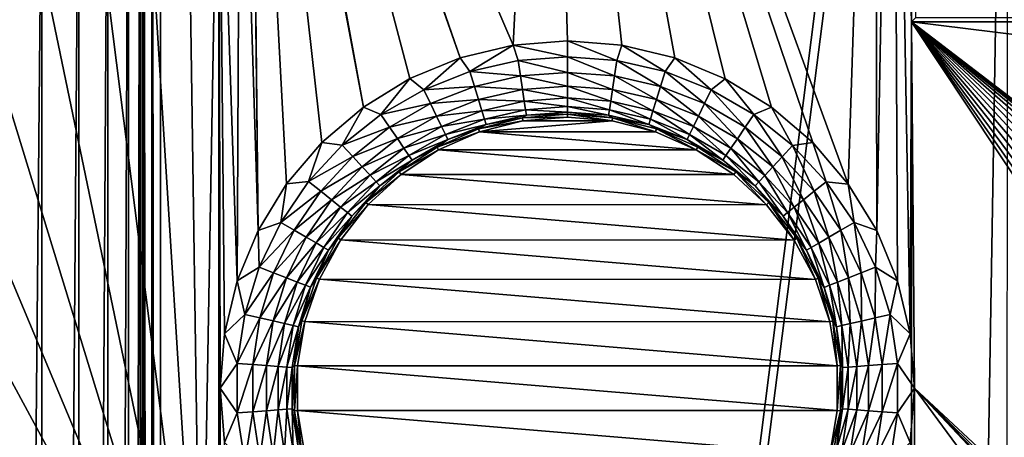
# Model space of a CAD drawing. Header units: metres. Extents: x -205 to 205, y -104 to 104.
# Tile 392 of 656: x -163.48 to -150.04, y 24.38 to 30.08. Entities that reach past the tile are written whole.
import ezdxf

# ---------------------------------------------------------------- set-up
doc = ezdxf.new("R2010")
doc.units = ezdxf.units.M
doc.layers.add('solid_01_2-CONSUMER_EHM_BOX_SW0001', color=7, linetype='CONTINUOUS')

msp = doc.modelspace()

# ---------------------------------------------------------------- linework, layer by layer
at = {"layer": 'solid_01_2-CONSUMER_EHM_BOX_SW0001'}
for points in [[(-200.010849, -74.958488), (-200.010773, 75.041512), (-0.010778, 75.04142)], [(-0.010849, -74.95858), (-200.010849, -74.958488), (-0.010778, 75.04142)], [(-161.791092, 40.620502, 63.099998), (-161.802826, -40.518425, 63.099998), (-161.814896, -36.645847, 63.099998)], [(-161.791092, 40.620502, 63.099998), (-161.814896, -36.645847, 63.099998), (-161.804382, 36.747906, 63.099998)], [(-161.791092, 40.620502, 63.099998), (-161.689453, -40.538452, 63.099998), (-161.802826, -40.518425, 63.099998)], [(-161.677689, 40.640488, 63.099998), (-161.689453, -40.538452, 63.099998), (-161.791092, 40.620502, 63.099998)], [(-161.677689, 40.640488, 63.099998), (-161.570435, -40.546978, 63.099998), (-161.689453, -40.538452, 63.099998)], [(-161.558655, 40.648964, 63.099998), (-161.570435, -40.546978, 63.099998), (-161.677689, 40.640488, 63.099998)], [(-161.558655, 40.648964, 63.099998), (-151.302917, 40.647495, 63.099998), (-161.570435, -40.546978, 63.099998)], [(-151.302917, 40.647495, 63.099998), (-151.303085, 39.547829, 63.099998), (-161.570435, -40.546978, 63.099998)], [(-161.570435, -40.546978, 63.099998), (-151.303085, 39.547829, 63.099998), (-151.314392, -39.44878, 63.099998)], [(-151.303085, 39.547829, 63.099998), (-149.999695, 39.547642, 63.099998), (-151.314392, -39.44878, 63.099998)], [(-149.999695, 39.547642, 63.099998), (-150.011002, -39.448967, 63.099998), (-151.314392, -39.44878, 63.099998)], [(-157.467621, 29.559772, 6), (-160.762558, 39.061295, 6), (-160.476563, 38.088295, 6)], [(-156.744141, 29.733295, 6), (-156.281998, 39.060978, 6), (-160.762558, 39.061295, 6)], [(-157.467621, 29.559772, 6), (-156.744141, 29.733295, 6), (-160.762558, 39.061295, 6)], [(-156.744141, 29.733295, 6), (-156.002777, 29.791508, 6), (-156.281998, 39.060978, 6)], [(-152.167221, 27.836452, 6), (-151.801453, 39.054802, 6), (-156.281998, 39.060978, 6)], [(-152.65033, 28.402287, 6), (-152.167221, 27.836452, 6), (-156.281998, 39.060978, 6)], [(-153.216003, 28.885574, 6), (-152.65033, 28.402287, 6), (-156.281998, 39.060978, 6)], [(-153.850327, 29.274416, 6), (-153.216003, 28.885574, 6), (-156.281998, 39.060978, 6)], [(-154.537659, 29.559238, 6), (-153.850327, 29.274416, 6), (-156.281998, 39.060978, 6)], [(-155.261093, 29.733028, 6), (-154.537659, 29.559238, 6), (-156.281998, 39.060978, 6)], [(-156.002777, 29.791508, 6), (-155.261093, 29.733028, 6), (-156.281998, 39.060978, 6)], [(-152.167221, 27.836452, 6), (-151.778564, 27.202005, 6), (-151.801453, 39.054802, 6)], [(-151.778564, 27.202005, 6), (-151.55455, 39.049561, 6), (-151.801453, 39.054802, 6)], [(-151.778564, 27.202005, 6), (-151.493958, 26.51457, 6), (-151.55455, 39.049561, 6)], [(-151.30275, 30.049522, 6), (-151.301453, 39.049522, 6), (-151.55455, 39.049561, 6)], [(-151.320389, 25.791073, 6), (-151.30275, 30.049522, 6), (-151.55455, 39.049561, 6)], [(-151.493958, 26.51457, 6), (-151.320389, 25.791073, 6), (-151.55455, 39.049561, 6)], [(-151.245132, 30.107111, 12.6), (-151.301453, 39.049522, 6), (-151.30275, 30.049522, 6)], [(-158.789505, 28.886593, 6), (-160.476563, 38.088295, 6), (-160.329422, 37.07304, 6)], [(-158.155045, 29.275202, 6), (-157.467621, 29.559772, 6), (-160.476563, 38.088295, 6)], [(-158.789505, 28.886593, 6), (-158.155045, 29.275202, 6), (-160.476563, 38.088295, 6)], [(-173.512405, -37.4473, 108.5), (-88.501671, 37.540531, 108.5), (-173.501678, 37.5527, 108.5)], [(-173.512405, -37.4473, 108.5), (-88.512413, -37.459469, 108.5), (-88.501671, 37.540531, 108.5)], [(-160.22757, 27.203548, 6), (-160.329422, 37.07304, 6), (-160.328522, 36.043125, 6)], [(-159.355362, 28.403511, 6), (-158.789505, 28.886593, 6), (-160.329422, 37.07304, 6)], [(-159.838684, 27.837852, 6), (-159.355362, 28.403511, 6), (-160.329422, 37.07304, 6)], [(-160.22757, 27.203548, 6), (-159.838684, 27.837852, 6), (-160.329422, 37.07304, 6)], [(-161.804382, 36.747906, 63.099998), (-161.847717, -35.799599, 63.099998), (-161.837448, 35.901665, 63.099998)], [(-161.804382, 36.747906, 63.099998), (-161.814896, -36.645847, 63.099998), (-161.847717, -35.799599, 63.099998)], [(-160.22757, 27.203548, 6), (-160.328522, 36.043125, 6), (-160.474228, 35.026031, 6)], [(-161.837448, 35.901665, 63.099998), (-161.847717, -35.799599, 63.099998), (-162.008255, -34.962471, 63.099998)], [(-161.837448, 35.901665, 63.099998), (-162.008255, -34.962471, 63.099998), (-161.99823, 35.064583, 63.099998)], [(-161.99823, 35.064583, 63.099998), (-162.288254, -34.164326, 63.099998), (-162.278458, 34.266518, 63.099998)], [(-161.99823, 35.064583, 63.099998), (-162.008255, -34.962471, 63.099998), (-162.288254, -34.164326, 63.099998)], [(-160.512421, 26.516216, 6), (-160.474228, 35.026031, 6), (-160.763412, 34.040085, 6)], [(-160.512421, 26.516216, 6), (-160.22757, 27.203548, 6), (-160.474228, 35.026031, 6)], [(-162.278458, 34.266518, 63.099998), (-162.687775, -33.410549, 63.099998), (-162.678192, 33.512852, 63.099998)], [(-162.278458, 34.266518, 63.099998), (-162.288254, -34.164326, 63.099998), (-162.687775, -33.410549, 63.099998)], [(-160.763412, 34.040085, 6), (-161.19133, 33.103275, 6), (-161.004135, 20.350912, 6)], [(-160.763412, 34.040085, 6), (-161.004135, 20.350912, 6), (-160.777832, -33.9258, 6)], [(-160.751923, -24.948938, 6), (-160.763412, 34.040085, 6), (-160.777832, -33.9258, 6)], [(-160.744766, 25.051062, 6), (-160.763412, 34.040085, 6), (-160.751923, -24.948938, 6)], [(-160.686249, 25.792782, 6), (-160.512421, 26.516216, 6), (-160.763412, 34.040085, 6)], [(-160.744766, 25.051062, 6), (-160.686249, 25.792782, 6), (-160.763412, 34.040085, 6)], [(-162.678192, 33.512852, 63.099998), (-163.189926, -32.730389, 63.099998), (-163.180542, 32.832836, 63.099998)], [(-162.678192, 33.512852, 63.099998), (-162.687775, -33.410549, 63.099998), (-163.189926, -32.730389, 63.099998)], [(-161.19133, 33.103275, 6), (-161.746231, 32.240448, 6), (-161.004135, 20.350912, 6)], [(-163.180542, 32.832836, 63.099998), (-163.189926, -32.730389, 63.099998), (-163.793259, -32.126884, 63.099998)], [(-163.180542, 32.832836, 63.099998), (-163.793259, -32.126884, 63.099998), (-163.784042, 32.229504, 63.099998)], [(-161.746231, 32.240448, 6), (-162.409973, 31.47365, 6), (-161.004135, 20.350912, 6)], [(-162.409973, 31.47365, 6), (-163.177048, 30.806297, 6), (-161.004135, 20.350912, 6)], [(-163.177048, 30.806297, 6), (-164.040939, 30.248096, 6), (-161.004135, 20.350912, 6)], [(-164.040939, 30.248096, 6), (-164.979462, 29.817406, 6), (-161.004135, 20.350912, 6)], [(-151.320389, 25.791073, 6), (-151.262161, 25.04933, 6), (-151.30275, 30.049522, 6)], [(-134.563721, 30.076925, 9.414596), (-151.245132, 30.107111, 12.6), (-151.30275, 30.049522, 6)], [(-132.795639, 30.073961, 9.104041), (-134.563721, 30.076925, 9.414596), (-151.30275, 30.049522, 6)], [(-132.795639, 30.073961, 9.104041), (-151.30275, 30.049522, 6), (-110.702744, 30.043711, 6)], [(-110.744766, 25.043903, 6), (-110.702744, 30.043711, 6), (-151.30275, 30.049522, 6)], [(-142.661835, 17.048286, 6), (-151.30275, 30.049522, 6), (-151.262161, 25.04933, 6)], [(-137.474747, 19.466049, 6), (-110.744766, 25.043903, 6), (-151.30275, 30.049522, 6)], [(-137.925705, 19.781895, 6), (-137.474747, 19.466049, 6), (-151.30275, 30.049522, 6)], [(-138.424026, 20.01437, 6), (-137.925705, 19.781895, 6), (-151.30275, 30.049522, 6)], [(-138.955948, 20.157024, 6), (-138.424026, 20.01437, 6), (-151.30275, 30.049522, 6)], [(-139.504089, 20.205046, 6), (-138.955948, 20.157024, 6), (-151.30275, 30.049522, 6)], [(-140.05217, 20.157215, 6), (-139.504089, 20.205046, 6), (-151.30275, 30.049522, 6)], [(-140.584183, 20.01474, 6), (-140.05217, 20.157215, 6), (-151.30275, 30.049522, 6)], [(-141.082596, 19.782421, 6), (-140.584183, 20.01474, 6), (-151.30275, 30.049522, 6)], [(-141.533615, 19.466761, 6), (-141.082596, 19.782421, 6), (-151.30275, 30.049522, 6)], [(-141.922913, 19.07756, 6), (-141.533615, 19.466761, 6), (-151.30275, 30.049522, 6)], [(-142.238449, 18.627123, 6), (-141.922913, 19.07756, 6), (-151.30275, 30.049522, 6)], [(-142.471359, 18.127834, 6), (-142.238449, 18.627123, 6), (-151.30275, 30.049522, 6)], [(-142.613754, 17.596687, 6), (-142.471359, 18.127834, 6), (-151.30275, 30.049522, 6)], [(-142.661835, 17.048286, 6), (-142.613754, 17.596687, 6), (-151.30275, 30.049522, 6)], [(-134.563721, 30.076925, 9.414596), (-136.28476, 30.08165, 9.927757), (-151.245132, 30.107111, 12.6)], [(-164.979462, 29.817406, 6), (-165.967575, 29.526096, 6), (-161.004135, 20.350912, 6)], [(-157.335464, 29.370621, 6.024549), (-156.744141, 29.733295, 6), (-157.467621, 29.559772, 6)], [(-157.335464, 29.370621, 6.024549), (-156.676651, 29.520889, 6.024549), (-156.744141, 29.733295, 6)], [(-156.002808, 29.571289, 6.024549), (-156.002777, 29.791508, 6), (-156.744141, 29.733295, 6)], [(-156.676651, 29.520889, 6.024549), (-156.002808, 29.571289, 6.024549), (-156.744141, 29.733295, 6)], [(-155.328979, 29.520697, 6.024549), (-156.002777, 29.791508, 6), (-156.002808, 29.571289, 6.024549)], [(-155.328979, 29.520697, 6.024549), (-155.261093, 29.733028, 6), (-156.002777, 29.791508, 6)], [(-155.328979, 29.520697, 6.024549), (-154.670227, 29.370239, 6.024549), (-155.261093, 29.733028, 6)], [(-154.670227, 29.370239, 6.024549), (-154.537659, 29.559238, 6), (-155.261093, 29.733028, 6)], [(-169.03775, 29.52648, 6), (-170.004105, 20.605288, 6), (-161.004135, 20.350912, 6)], [(-168.019821, 29.379219, 6), (-169.03775, 29.52648, 6), (-161.004135, 20.350912, 6)], [(-165.967575, 29.526096, 6), (-166.987183, 29.378973, 6), (-161.004135, 20.350912, 6)], [(-157.964508, 29.123842, 6.024549), (-157.467621, 29.559772, 6), (-158.155045, 29.275202, 6)], [(-157.964508, 29.123842, 6.024549), (-157.335464, 29.370621, 6.024549), (-157.467621, 29.559772, 6)], [(-156.645294, 29.312624, 6.097567), (-156.676651, 29.520889, 6.024549), (-157.335464, 29.370621, 6.024549)], [(-156.002838, 29.360676, 6.097567), (-156.002808, 29.571289, 6.024549), (-156.676651, 29.520889, 6.024549)], [(-156.645294, 29.312624, 6.097567), (-156.002838, 29.360676, 6.097567), (-156.676651, 29.520889, 6.024549)], [(-155.360413, 29.312439, 6.097567), (-156.002808, 29.571289, 6.024549), (-156.002838, 29.360676, 6.097567)], [(-155.360413, 29.312439, 6.097567), (-155.328979, 29.520697, 6.024549), (-156.002808, 29.571289, 6.024549)], [(-154.73233, 29.168991, 6.097567), (-155.328979, 29.520697, 6.024549), (-155.360413, 29.312439, 6.097567)], [(-154.73233, 29.168991, 6.097567), (-154.670227, 29.370239, 6.024549), (-155.328979, 29.520697, 6.024549)], [(-154.670227, 29.370239, 6.024549), (-154.041245, 29.12328, 6.024549), (-154.537659, 29.559238, 6)], [(-154.041245, 29.12328, 6.024549), (-153.850327, 29.274416, 6), (-154.537659, 29.559238, 6)], [(-166.987183, 29.378973, 6), (-168.019821, 29.379219, 6), (-161.004135, 20.350912, 6)], [(-157.273407, 29.169355, 6.097567), (-157.335464, 29.370621, 6.024549), (-157.964508, 29.123842, 6.024549)], [(-156.645294, 29.312624, 6.097567), (-157.335464, 29.370621, 6.024549), (-157.273407, 29.169355, 6.097567)], [(-156.645294, 29.312624, 6.097567), (-156.002869, 29.171471, 6.215427), (-156.002838, 29.360676, 6.097567)], [(-155.388626, 29.125351, 6.215427), (-156.002838, 29.360676, 6.097567), (-156.002869, 29.171471, 6.215427)], [(-155.360413, 29.312439, 6.097567), (-156.002838, 29.360676, 6.097567), (-155.388626, 29.125351, 6.215427)], [(-154.13266, 28.933537, 6.097567), (-154.670227, 29.370239, 6.024549), (-154.73233, 29.168991, 6.097567)], [(-154.13266, 28.933537, 6.097567), (-154.041245, 29.12328, 6.024549), (-154.670227, 29.370239, 6.024549)], [(-158.549744, 28.786064, 6.024549), (-158.155045, 29.275202, 6), (-158.789505, 28.886593, 6)], [(-158.549744, 28.786064, 6.024549), (-157.964508, 29.123842, 6.024549), (-158.155045, 29.275202, 6)], [(-156.645294, 29.312624, 6.097567), (-157.273407, 29.169355, 6.097567), (-156.617126, 29.125526, 6.215427)], [(-156.645294, 29.312624, 6.097567), (-156.617126, 29.125526, 6.215427), (-156.002869, 29.171471, 6.215427)], [(-155.360413, 29.312439, 6.097567), (-155.388626, 29.125351, 6.215427), (-154.788132, 28.988199, 6.215427)], [(-154.73233, 29.168991, 6.097567), (-155.360413, 29.312439, 6.097567), (-154.788132, 28.988199, 6.215427)], [(-154.041245, 29.12328, 6.024549), (-153.4561, 28.785334, 6.024549), (-153.850327, 29.274416, 6)], [(-153.4561, 28.785334, 6.024549), (-153.216003, 28.885574, 6), (-153.850327, 29.274416, 6)], [(-157.873154, 28.934072, 6.097567), (-157.964508, 29.123842, 6.024549), (-158.549744, 28.786064, 6.024549)], [(-157.273407, 29.169355, 6.097567), (-157.964508, 29.123842, 6.024549), (-157.873154, 28.934072, 6.097567)], [(-157.273407, 29.169355, 6.097567), (-157.873154, 28.934072, 6.097567), (-157.217667, 28.988548, 6.215427)], [(-157.273407, 29.169355, 6.097567), (-157.217667, 28.988548, 6.215427), (-156.617126, 29.125526, 6.215427)], [(-156.617126, 29.125526, 6.215427), (-157.217667, 28.988548, 6.215427), (-156.593536, 28.968897, 6.372272)], [(-156.617126, 29.125526, 6.215427), (-156.002899, 29.013075, 6.372272), (-156.002869, 29.171471, 6.215427)], [(-156.617126, 29.125526, 6.215427), (-156.593536, 28.968897, 6.372272), (-156.002899, 29.013075, 6.372272)], [(-155.412262, 28.968727, 6.372272), (-156.002869, 29.171471, 6.215427), (-156.002899, 29.013075, 6.372272)], [(-155.388626, 29.125351, 6.215427), (-156.002869, 29.171471, 6.215427), (-155.412262, 28.968727, 6.372272)], [(-155.388626, 29.125351, 6.215427), (-155.412262, 28.968727, 6.372272), (-154.834839, 28.836847, 6.372272)], [(-154.788132, 28.988199, 6.215427), (-155.388626, 29.125351, 6.215427), (-154.834839, 28.836847, 6.372272)], [(-154.73233, 29.168991, 6.097567), (-154.788132, 28.988199, 6.215427), (-154.214783, 28.763081, 6.215427)], [(-154.13266, 28.933537, 6.097567), (-154.73233, 29.168991, 6.097567), (-154.214783, 28.763081, 6.215427)], [(-153.574768, 28.611334, 6.097567), (-154.041245, 29.12328, 6.024549), (-154.13266, 28.933537, 6.097567)], [(-153.574768, 28.611334, 6.097567), (-153.4561, 28.785334, 6.024549), (-154.041245, 29.12328, 6.024549)], [(-157.873154, 28.934072, 6.097567), (-158.549744, 28.786064, 6.024549), (-158.431137, 28.61203, 6.097567)], [(-157.873154, 28.934072, 6.097567), (-158.431137, 28.61203, 6.097567), (-157.791077, 28.763592, 6.215427)], [(-157.873154, 28.934072, 6.097567), (-157.791077, 28.763592, 6.215427), (-157.217667, 28.988548, 6.215427)], [(-157.217667, 28.988548, 6.215427), (-157.791077, 28.763592, 6.215427), (-157.171005, 28.837181, 6.372272)], [(-157.217667, 28.988548, 6.215427), (-157.171005, 28.837181, 6.372272), (-156.593536, 28.968897, 6.372272)], [(-156.593536, 28.968897, 6.372272), (-157.171005, 28.837181, 6.372272), (-156.575714, 28.850515, 6.560308)], [(-156.593536, 28.968897, 6.372272), (-156.002914, 28.893358, 6.560308), (-156.002899, 29.013075, 6.372272)], [(-156.593536, 28.968897, 6.372272), (-156.575714, 28.850515, 6.560308), (-156.002914, 28.893358, 6.560308)], [(-155.43013, 28.850351, 6.560308), (-156.002899, 29.013075, 6.372272), (-156.002914, 28.893358, 6.560308)], [(-155.412262, 28.968727, 6.372272), (-156.002899, 29.013075, 6.372272), (-155.43013, 28.850351, 6.560308)], [(-155.412262, 28.968727, 6.372272), (-155.43013, 28.850351, 6.560308), (-154.870148, 28.722456, 6.560308)], [(-154.834839, 28.836847, 6.372272), (-155.412262, 28.968727, 6.372272), (-154.870148, 28.722456, 6.560308)], [(-154.788132, 28.988199, 6.215427), (-154.834839, 28.836847, 6.372272), (-154.283524, 28.62038, 6.372272)], [(-154.214783, 28.763081, 6.215427), (-154.788132, 28.988199, 6.215427), (-154.283524, 28.62038, 6.372272)], [(-154.13266, 28.933537, 6.097567), (-154.214783, 28.763081, 6.215427), (-153.681381, 28.455021, 6.215427)], [(-153.574768, 28.611334, 6.097567), (-154.13266, 28.933537, 6.097567), (-153.681381, 28.455021, 6.215427)], [(-159.07811, 28.364832, 6.024549), (-158.789505, 28.886593, 6), (-159.355362, 28.403511, 6)], [(-159.07811, 28.364832, 6.024549), (-158.549744, 28.786064, 6.024549), (-158.789505, 28.886593, 6)], [(-158.431137, 28.61203, 6.097567), (-158.549744, 28.786064, 6.024549), (-159.07811, 28.364832, 6.024549)], [(-157.791077, 28.763592, 6.215427), (-157.722382, 28.620872, 6.372272), (-157.171005, 28.837181, 6.372272)], [(-157.171005, 28.837181, 6.372272), (-157.722382, 28.620872, 6.372272), (-157.135727, 28.72278, 6.560308)], [(-157.171005, 28.837181, 6.372272), (-157.135727, 28.72278, 6.560308), (-156.575714, 28.850515, 6.560308)], [(-156.575714, 28.850515, 6.560308), (-157.135727, 28.72278, 6.560308), (-156.564529, 28.776264, 6.770193)], [(-156.00293, 28.791546, 6.991273), (-156.618744, 28.740606, 6.991273), (-156.00293, 28.747835, 12)], [(-156.564529, 28.776264, 6.770193), (-156.618744, 28.740606, 6.991273), (-156.00293, 28.791546, 6.991273)], [(-156.575714, 28.850515, 6.560308), (-156.002914, 28.818272, 6.770193), (-156.002914, 28.893358, 6.560308)], [(-156.575714, 28.850515, 6.560308), (-156.564529, 28.776264, 6.770193), (-156.002914, 28.818272, 6.770193)], [(-156.002914, 28.818272, 6.770193), (-156.564529, 28.776264, 6.770193), (-156.00293, 28.791546, 6.991273)], [(-155.3871, 28.740425, 6.991273), (-156.002914, 28.818272, 6.770193), (-156.00293, 28.791546, 6.991273)], [(-156.00293, 28.791546, 6.991273), (-156.00293, 28.747835, 12), (-155.39415, 28.697287, 12)], [(-155.3871, 28.740425, 6.991273), (-156.00293, 28.791546, 6.991273), (-155.39415, 28.697287, 12)], [(-155.44133, 28.776104, 6.770193), (-156.002914, 28.893358, 6.560308), (-156.002914, 28.818272, 6.770193)], [(-155.43013, 28.850351, 6.560308), (-156.002914, 28.893358, 6.560308), (-155.44133, 28.776104, 6.770193)], [(-155.44133, 28.776104, 6.770193), (-156.002914, 28.818272, 6.770193), (-155.3871, 28.740425, 6.991273)], [(-155.43013, 28.850351, 6.560308), (-155.44133, 28.776104, 6.770193), (-154.892288, 28.650707, 6.770193)], [(-154.870148, 28.722456, 6.560308), (-155.43013, 28.850351, 6.560308), (-154.892288, 28.650707, 6.770193)], [(-154.834839, 28.836847, 6.372272), (-154.870148, 28.722456, 6.560308), (-154.33548, 28.512527, 6.560308)], [(-154.283524, 28.62038, 6.372272), (-154.834839, 28.836847, 6.372272), (-154.33548, 28.512527, 6.560308)], [(-153.071136, 28.209581, 6.097567), (-153.4561, 28.785334, 6.024549), (-153.574768, 28.611334, 6.097567)], [(-153.4561, 28.785334, 6.024549), (-152.927856, 28.363953, 6.024549), (-153.216003, 28.885574, 6)], [(-153.071136, 28.209581, 6.097567), (-152.927856, 28.363953, 6.024549), (-153.4561, 28.785334, 6.024549)], [(-152.927856, 28.363953, 6.024549), (-152.65033, 28.402287, 6), (-153.216003, 28.885574, 6)], [(-158.431137, 28.61203, 6.097567), (-158.32457, 28.455685, 6.215427), (-157.791077, 28.763592, 6.215427)], [(-157.791077, 28.763592, 6.215427), (-158.32457, 28.455685, 6.215427), (-157.722382, 28.620872, 6.372272)], [(-157.722382, 28.620872, 6.372272), (-157.670456, 28.513004, 6.560308), (-157.135727, 28.72278, 6.560308)], [(-157.135727, 28.72278, 6.560308), (-157.670456, 28.513004, 6.560308), (-157.113602, 28.651024, 6.770193)], [(-157.670456, 28.513004, 6.560308), (-157.637878, 28.445349, 6.770193), (-157.113602, 28.651024, 6.770193)], [(-157.113602, 28.651024, 6.770193), (-157.637878, 28.445349, 6.770193), (-157.217773, 28.589003, 6.991273)], [(-156.618744, 28.740606, 6.991273), (-157.217773, 28.589003, 6.991273), (-156.61174, 28.69746, 12)], [(-157.113602, 28.651024, 6.770193), (-157.217773, 28.589003, 6.991273), (-156.618744, 28.740606, 6.991273)], [(-157.217773, 28.589003, 6.991273), (-157.203369, 28.547729, 12), (-156.61174, 28.69746, 12)], [(-155.39415, 28.697287, 12), (-156.61174, 28.69746, 12), (-157.203369, 28.547729, 12)], [(-154.802567, 28.547394, 12), (-155.39415, 28.697287, 12), (-157.203369, 28.547729, 12)], [(-157.135727, 28.72278, 6.560308), (-157.113602, 28.651024, 6.770193), (-156.564529, 28.776264, 6.770193)], [(-156.564529, 28.776264, 6.770193), (-157.113602, 28.651024, 6.770193), (-156.618744, 28.740606, 6.991273)], [(-156.618744, 28.740606, 6.991273), (-156.61174, 28.69746, 12), (-156.00293, 28.747835, 12)], [(-155.39415, 28.697287, 12), (-156.00293, 28.747835, 12), (-156.61174, 28.69746, 12)], [(-154.892288, 28.650707, 6.770193), (-155.44133, 28.776104, 6.770193), (-155.3871, 28.740425, 6.991273)], [(-155.3871, 28.740425, 6.991273), (-155.39415, 28.697287, 12), (-154.802567, 28.547394, 12)], [(-155.3871, 28.740425, 6.991273), (-154.802567, 28.547394, 12), (-154.788116, 28.588648, 6.991273)], [(-154.892288, 28.650707, 6.770193), (-155.3871, 28.740425, 6.991273), (-154.788116, 28.588648, 6.991273)], [(-154.870148, 28.722456, 6.560308), (-154.892288, 28.650707, 6.770193), (-154.368073, 28.44488, 6.770193)], [(-154.368073, 28.44488, 6.770193), (-154.892288, 28.650707, 6.770193), (-154.788116, 28.588648, 6.991273)], [(-154.33548, 28.512527, 6.560308), (-154.870148, 28.722456, 6.560308), (-154.368073, 28.44488, 6.770193)], [(-154.214783, 28.763081, 6.215427), (-154.283524, 28.62038, 6.372272), (-153.77063, 28.32416, 6.372272)], [(-153.681381, 28.455021, 6.215427), (-154.214783, 28.763081, 6.215427), (-153.77063, 28.32416, 6.372272)], [(-158.431137, 28.61203, 6.097567), (-159.07811, 28.364832, 6.024549), (-158.934875, 28.210421, 6.097567)], [(-158.431137, 28.61203, 6.097567), (-158.934875, 28.210421, 6.097567), (-158.32457, 28.455685, 6.215427)], [(-158.32457, 28.455685, 6.215427), (-158.235367, 28.324799, 6.372272), (-157.722382, 28.620872, 6.372272)], [(-157.722382, 28.620872, 6.372272), (-158.235367, 28.324799, 6.372272), (-157.670456, 28.513004, 6.560308)], [(-158.235367, 28.324799, 6.372272), (-158.167938, 28.225876, 6.560308), (-157.670456, 28.513004, 6.560308)], [(-157.670456, 28.513004, 6.560308), (-158.167938, 28.225876, 6.560308), (-157.637878, 28.445349, 6.770193)], [(-157.217773, 28.589003, 6.991273), (-157.783676, 28.34087, 6.991273), (-157.203369, 28.547729, 12)], [(-157.637878, 28.445349, 6.770193), (-157.783676, 28.34087, 6.991273), (-157.217773, 28.589003, 6.991273)], [(-157.783676, 28.34087, 6.991273), (-157.763153, 28.302273, 12), (-157.203369, 28.547729, 12)], [(-154.242905, 28.301811, 12), (-157.203369, 28.547729, 12), (-157.763153, 28.302273, 12)], [(-154.242905, 28.301811, 12), (-154.802567, 28.547394, 12), (-157.203369, 28.547729, 12)], [(-154.788116, 28.588648, 6.991273), (-154.802567, 28.547394, 12), (-154.242905, 28.301811, 12)], [(-154.788116, 28.588648, 6.991273), (-154.242905, 28.301811, 12), (-154.22229, 28.340351, 6.991273)], [(-154.368073, 28.44488, 6.770193), (-154.788116, 28.588648, 6.991273), (-154.22229, 28.340351, 6.991273)], [(-154.33548, 28.512527, 6.560308), (-154.368073, 28.44488, 6.770193), (-153.880386, 28.163221, 6.770193)], [(-154.283524, 28.62038, 6.372272), (-154.33548, 28.512527, 6.560308), (-153.838074, 28.225256, 6.560308)], [(-153.838074, 28.225256, 6.560308), (-154.33548, 28.512527, 6.560308), (-153.880386, 28.163221, 6.770193)], [(-153.77063, 28.32416, 6.372272), (-154.283524, 28.62038, 6.372272), (-153.838074, 28.225256, 6.560308)], [(-153.574768, 28.611334, 6.097567), (-153.681381, 28.455021, 6.215427), (-153.199844, 28.070902, 6.215427)], [(-153.071136, 28.209581, 6.097567), (-153.574768, 28.611334, 6.097567), (-153.199844, 28.070902, 6.215427)], [(-159.537796, 27.869558, 6.024549), (-159.355362, 28.403511, 6), (-159.838684, 27.837852, 6)], [(-159.537796, 27.869558, 6.024549), (-159.07811, 28.364832, 6.024549), (-159.355362, 28.403511, 6)], [(-158.934875, 28.210421, 6.097567), (-158.806213, 28.071705, 6.215427), (-158.32457, 28.455685, 6.215427)], [(-158.32457, 28.455685, 6.215427), (-158.806213, 28.071705, 6.215427), (-158.235367, 28.324799, 6.372272)], [(-158.167938, 28.225876, 6.560308), (-158.125641, 28.16383, 6.770193), (-157.637878, 28.445349, 6.770193)], [(-157.637878, 28.445349, 6.770193), (-158.125641, 28.16383, 6.770193), (-157.783676, 28.34087, 6.991273)], [(-153.880386, 28.163221, 6.770193), (-154.368073, 28.44488, 6.770193), (-154.22229, 28.340351, 6.991273)], [(-153.681381, 28.455021, 6.215427), (-153.77063, 28.32416, 6.372272), (-153.307602, 27.954805, 6.372272)], [(-153.199844, 28.070902, 6.215427), (-153.681381, 28.455021, 6.215427), (-153.307602, 27.954805, 6.372272)], [(-152.927856, 28.363953, 6.024549), (-152.468323, 27.868546, 6.024549), (-152.65033, 28.402287, 6)], [(-152.468323, 27.868546, 6.024549), (-152.167221, 27.836452, 6), (-152.65033, 28.402287, 6)], [(-158.934875, 28.210421, 6.097567), (-159.07811, 28.364832, 6.024549), (-159.537796, 27.869558, 6.024549)], [(-158.806213, 28.071705, 6.215427), (-158.698486, 27.955578, 6.372272), (-158.235367, 28.324799, 6.372272)], [(-158.235367, 28.324799, 6.372272), (-158.698486, 27.955578, 6.372272), (-158.167938, 28.225876, 6.560308)], [(-157.783676, 28.34087, 6.991273), (-158.301025, 28.002977, 6.991273), (-157.763153, 28.302273, 12)], [(-158.125641, 28.16383, 6.770193), (-158.301025, 28.002977, 6.991273), (-157.783676, 28.34087, 6.991273)], [(-158.301025, 28.002977, 6.991273), (-158.274277, 27.968401, 12), (-157.763153, 28.302273, 12)], [(-153.731873, 27.9678, 12), (-157.763153, 28.302273, 12), (-158.274277, 27.968401, 12)], [(-153.731873, 27.9678, 12), (-154.242905, 28.301811, 12), (-157.763153, 28.302273, 12)], [(-154.22229, 28.340351, 6.991273), (-154.242905, 28.301811, 12), (-153.705032, 28.002306, 6.991273)], [(-153.705032, 28.002306, 6.991273), (-154.242905, 28.301811, 12), (-153.731873, 27.9678, 12)], [(-153.880386, 28.163221, 6.770193), (-154.22229, 28.340351, 6.991273), (-153.705032, 28.002306, 6.991273)], [(-153.77063, 28.32416, 6.372272), (-153.838074, 28.225256, 6.560308), (-153.389038, 27.86706, 6.560308)], [(-153.307602, 27.954805, 6.372272), (-153.77063, 28.32416, 6.372272), (-153.389038, 27.86706, 6.560308)], [(-152.633011, 27.737253, 6.097567), (-152.927856, 28.363953, 6.024549), (-153.071136, 28.209581, 6.097567)], [(-152.633011, 27.737253, 6.097567), (-152.468323, 27.868546, 6.024549), (-152.927856, 28.363953, 6.024549)], [(-158.934875, 28.210421, 6.097567), (-159.537796, 27.869558, 6.024549), (-159.373138, 27.738218, 6.097567)], [(-158.934875, 28.210421, 6.097567), (-159.373138, 27.738218, 6.097567), (-158.806213, 28.071705, 6.215427)], [(-158.698486, 27.955578, 6.372272), (-158.617065, 27.867807, 6.560308), (-158.167938, 28.225876, 6.560308)], [(-158.167938, 28.225876, 6.560308), (-158.617065, 27.867807, 6.560308), (-158.125641, 28.16383, 6.770193)], [(-158.617065, 27.867807, 6.560308), (-158.56601, 27.812757, 6.770193), (-158.125641, 28.16383, 6.770193)], [(-158.125641, 28.16383, 6.770193), (-158.56601, 27.812757, 6.770193), (-158.301025, 28.002977, 6.991273)], [(-153.838074, 28.225256, 6.560308), (-153.880386, 28.163221, 6.770193), (-153.440125, 27.812023, 6.770193)], [(-153.440125, 27.812023, 6.770193), (-153.880386, 28.163221, 6.770193), (-153.705032, 28.002306, 6.991273)], [(-153.389038, 27.86706, 6.560308), (-153.838074, 28.225256, 6.560308), (-153.440125, 27.812023, 6.770193)], [(-153.071136, 28.209581, 6.097567), (-153.199844, 28.070902, 6.215427), (-152.780945, 27.619307, 6.215427)], [(-152.633011, 27.737253, 6.097567), (-153.071136, 28.209581, 6.097567), (-152.780945, 27.619307, 6.215427)], [(-159.373138, 27.738218, 6.097567), (-159.225235, 27.62023, 6.215427), (-158.806213, 28.071705, 6.215427)], [(-158.806213, 28.071705, 6.215427), (-159.225235, 27.62023, 6.215427), (-158.698486, 27.955578, 6.372272)], [(-158.301025, 28.002977, 6.991273), (-158.755692, 27.584541, 6.991273), (-158.274277, 27.968401, 12)], [(-158.56601, 27.812757, 6.770193), (-158.755692, 27.584541, 6.991273), (-158.301025, 28.002977, 6.991273)], [(-153.705032, 28.002306, 6.991273), (-153.731873, 27.9678, 12), (-153.282822, 27.554329, 12)], [(-153.705032, 28.002306, 6.991273), (-153.282822, 27.554329, 12), (-153.250488, 27.583736, 6.991273)], [(-153.440125, 27.812023, 6.770193), (-153.705032, 28.002306, 6.991273), (-153.250488, 27.583736, 6.991273)], [(-153.199844, 28.070902, 6.215427), (-153.307602, 27.954805, 6.372272), (-152.9048, 27.520567, 6.372272)], [(-152.780945, 27.619307, 6.215427), (-153.199844, 28.070902, 6.215427), (-152.9048, 27.520567, 6.372272)], [(-159.918518, 27.311304, 6.024549), (-159.838684, 27.837852, 6), (-160.22757, 27.203548, 6)], [(-159.918518, 27.311304, 6.024549), (-159.537796, 27.869558, 6.024549), (-159.838684, 27.837852, 6)], [(-159.373138, 27.738218, 6.097567), (-159.537796, 27.869558, 6.024549), (-159.918518, 27.311304, 6.024549)], [(-159.225235, 27.62023, 6.215427), (-159.10141, 27.521454, 6.372272), (-158.698486, 27.955578, 6.372272)], [(-158.698486, 27.955578, 6.372272), (-159.10141, 27.521454, 6.372272), (-158.617065, 27.867807, 6.560308)], [(-159.10141, 27.521454, 6.372272), (-159.007828, 27.446798, 6.560308), (-158.617065, 27.867807, 6.560308)], [(-158.617065, 27.867807, 6.560308), (-159.007828, 27.446798, 6.560308), (-158.56601, 27.812757, 6.770193)], [(-158.755692, 27.584541, 6.991273), (-158.72348, 27.554996, 12), (-158.274277, 27.968401, 12)], [(-153.282822, 27.554329, 12), (-158.274277, 27.968401, 12), (-158.72348, 27.554996, 12)], [(-153.282822, 27.554329, 12), (-153.731873, 27.9678, 12), (-158.274277, 27.968401, 12)], [(-153.389038, 27.86706, 6.560308), (-153.440125, 27.812023, 6.770193), (-153.057129, 27.39913, 6.770193)], [(-153.307602, 27.954805, 6.372272), (-153.389038, 27.86706, 6.560308), (-152.998413, 27.445938, 6.560308)], [(-152.998413, 27.445938, 6.560308), (-153.389038, 27.86706, 6.560308), (-153.057129, 27.39913, 6.770193)], [(-152.9048, 27.520567, 6.372272), (-153.307602, 27.954805, 6.372272), (-152.998413, 27.445938, 6.560308)], [(-152.270172, 27.204901, 6.097567), (-152.468323, 27.868546, 6.024549), (-152.633011, 27.737253, 6.097567)], [(-152.468323, 27.868546, 6.024549), (-152.087753, 27.310183, 6.024549), (-152.167221, 27.836452, 6)], [(-152.270172, 27.204901, 6.097567), (-152.087753, 27.310183, 6.024549), (-152.468323, 27.868546, 6.024549)], [(-152.087753, 27.310183, 6.024549), (-151.778564, 27.202005, 6), (-152.167221, 27.836452, 6)], [(-159.373138, 27.738218, 6.097567), (-159.918518, 27.311304, 6.024549), (-159.736145, 27.205971, 6.097567)], [(-159.373138, 27.738218, 6.097567), (-159.736145, 27.205971, 6.097567), (-159.225235, 27.62023, 6.215427)], [(-159.007828, 27.446798, 6.560308), (-158.949127, 27.399973, 6.770193), (-158.56601, 27.812757, 6.770193)], [(-158.56601, 27.812757, 6.770193), (-158.949127, 27.399973, 6.770193), (-158.755692, 27.584541, 6.991273)], [(-153.057129, 27.39913, 6.770193), (-153.440125, 27.812023, 6.770193), (-153.250488, 27.583736, 6.991273)], [(-152.633011, 27.737253, 6.097567), (-152.780945, 27.619307, 6.215427), (-152.434036, 27.110323, 6.215427)], [(-152.270172, 27.204901, 6.097567), (-152.633011, 27.737253, 6.097567), (-152.434036, 27.110323, 6.215427)], [(-159.736145, 27.205971, 6.097567), (-159.572296, 27.111343, 6.215427), (-159.225235, 27.62023, 6.215427)], [(-159.225235, 27.62023, 6.215427), (-159.572296, 27.111343, 6.215427), (-159.10141, 27.521454, 6.372272)], [(-158.755692, 27.584541, 6.991273), (-159.1353, 27.096973, 6.991273), (-158.72348, 27.554996, 12)], [(-158.949127, 27.399973, 6.770193), (-159.1353, 27.096973, 6.991273), (-158.755692, 27.584541, 6.991273)], [(-153.250488, 27.583736, 6.991273), (-153.282822, 27.554329, 12), (-152.907501, 27.071974, 12)], [(-153.250488, 27.583736, 6.991273), (-152.907501, 27.071974, 12), (-152.871033, 27.096058, 6.991273)], [(-153.057129, 27.39913, 6.770193), (-153.250488, 27.583736, 6.991273), (-152.871033, 27.096058, 6.991273)], [(-152.780945, 27.619307, 6.215427), (-152.9048, 27.520567, 6.372272), (-152.571228, 27.031143, 6.372272)], [(-152.434036, 27.110323, 6.215427), (-152.780945, 27.619307, 6.215427), (-152.571228, 27.031143, 6.372272)], [(-159.572296, 27.111343, 6.215427), (-159.435135, 27.032125, 6.372272), (-159.10141, 27.521454, 6.372272)], [(-159.10141, 27.521454, 6.372272), (-159.435135, 27.032125, 6.372272), (-159.007828, 27.446798, 6.560308)], [(-159.435135, 27.032125, 6.372272), (-159.331467, 26.972254, 6.560308), (-159.007828, 27.446798, 6.560308)], [(-159.007828, 27.446798, 6.560308), (-159.331467, 26.972254, 6.560308), (-158.949127, 27.399973, 6.770193)], [(-159.1353, 27.096973, 6.991273), (-159.098923, 27.072721, 12), (-158.72348, 27.554996, 12)], [(-152.907501, 27.071974, 12), (-158.72348, 27.554996, 12), (-159.098923, 27.072721, 12)], [(-152.907501, 27.071974, 12), (-153.282822, 27.554329, 12), (-158.72348, 27.554996, 12)], [(-152.998413, 27.445938, 6.560308), (-153.057129, 27.39913, 6.770193), (-152.739944, 26.933765, 6.770193)], [(-152.9048, 27.520567, 6.372272), (-152.998413, 27.445938, 6.560308), (-152.674911, 26.9713, 6.560308)], [(-152.674911, 26.9713, 6.560308), (-152.998413, 27.445938, 6.560308), (-152.739944, 26.933765, 6.770193)], [(-152.571228, 27.031143, 6.372272), (-152.9048, 27.520567, 6.372272), (-152.674911, 26.9713, 6.560308)], [(-160.211792, 26.702539, 6.024549), (-159.918518, 27.311304, 6.024549), (-160.22757, 27.203548, 6)], [(-159.736145, 27.205971, 6.097567), (-159.918518, 27.311304, 6.024549), (-160.211792, 26.702539, 6.024549)], [(-159.331467, 26.972254, 6.560308), (-159.266434, 26.9347, 6.770193), (-158.949127, 27.399973, 6.770193)], [(-158.949127, 27.399973, 6.770193), (-159.266434, 26.9347, 6.770193), (-159.1353, 27.096973, 6.991273)], [(-152.739944, 26.933765, 6.770193), (-153.057129, 27.39913, 6.770193), (-152.871033, 27.096058, 6.991273)], [(-151.990723, 26.624416, 6.097567), (-152.087753, 27.310183, 6.024549), (-152.270172, 27.204901, 6.097567)], [(-152.087753, 27.310183, 6.024549), (-151.794662, 26.701334, 6.024549), (-151.778564, 27.202005, 6)], [(-151.990723, 26.624416, 6.097567), (-151.794662, 26.701334, 6.024549), (-152.087753, 27.310183, 6.024549)], [(-160.211792, 26.702539, 6.024549), (-160.22757, 27.203548, 6), (-160.512421, 26.516216, 6)], [(-159.736145, 27.205971, 6.097567), (-160.211792, 26.702539, 6.024549), (-160.015747, 26.625566, 6.097567)], [(-159.736145, 27.205971, 6.097567), (-160.015747, 26.625566, 6.097567), (-159.572296, 27.111343, 6.215427)], [(-152.270172, 27.204901, 6.097567), (-152.434036, 27.110323, 6.215427), (-152.166855, 26.555317, 6.215427)], [(-151.990723, 26.624416, 6.097567), (-152.270172, 27.204901, 6.097567), (-152.166855, 26.555317, 6.215427)], [(-151.794662, 26.701334, 6.024549), (-151.493958, 26.51457, 6), (-151.778564, 27.202005, 6)], [(-160.015747, 26.625566, 6.097567), (-159.83963, 26.556416, 6.215427), (-159.572296, 27.111343, 6.215427)], [(-159.572296, 27.111343, 6.215427), (-159.83963, 26.556416, 6.215427), (-159.435135, 27.032125, 6.372272)], [(-159.83963, 26.556416, 6.215427), (-159.6922, 26.498526, 6.372272), (-159.435135, 27.032125, 6.372272)], [(-159.435135, 27.032125, 6.372272), (-159.6922, 26.498526, 6.372272), (-159.331467, 26.972254, 6.560308)], [(-159.1353, 27.096973, 6.991273), (-159.429474, 26.553577, 6.991273), (-159.098923, 27.072721, 12)], [(-159.266434, 26.9347, 6.770193), (-159.429474, 26.553577, 6.991273), (-159.1353, 27.096973, 6.991273)], [(-159.429474, 26.553577, 6.991273), (-159.38945, 26.536011, 12), (-159.098923, 27.072721, 12)], [(-152.617111, 26.535166, 12), (-159.098923, 27.072721, 12), (-159.38945, 26.536011, 12)], [(-152.617111, 26.535166, 12), (-152.907501, 27.071974, 12), (-159.098923, 27.072721, 12)], [(-152.871033, 27.096058, 6.991273), (-152.907501, 27.071974, 12), (-152.617111, 26.535166, 12)], [(-152.871033, 27.096058, 6.991273), (-152.617111, 26.535166, 12), (-152.577011, 26.552574, 6.991273)], [(-152.739944, 26.933765, 6.770193), (-152.871033, 27.096058, 6.991273), (-152.577011, 26.552574, 6.991273)], [(-152.571228, 27.031143, 6.372272), (-152.674911, 26.9713, 6.560308), (-152.425766, 26.453749, 6.560308)], [(-152.434036, 27.110323, 6.215427), (-152.571228, 27.031143, 6.372272), (-152.314316, 26.497469, 6.372272)], [(-152.314316, 26.497469, 6.372272), (-152.571228, 27.031143, 6.372272), (-152.425766, 26.453749, 6.560308)], [(-152.166855, 26.555317, 6.215427), (-152.434036, 27.110323, 6.215427), (-152.314316, 26.497469, 6.372272)], [(-159.6922, 26.498526, 6.372272), (-159.580765, 26.454773, 6.560308), (-159.331467, 26.972254, 6.560308)], [(-159.331467, 26.972254, 6.560308), (-159.580765, 26.454773, 6.560308), (-159.266434, 26.9347, 6.770193)], [(-159.580765, 26.454773, 6.560308), (-159.510864, 26.42733, 6.770193), (-159.266434, 26.9347, 6.770193)], [(-159.266434, 26.9347, 6.770193), (-159.510864, 26.42733, 6.770193), (-159.429474, 26.553577, 6.991273)], [(-152.674911, 26.9713, 6.560308), (-152.739944, 26.933765, 6.770193), (-152.495667, 26.426327, 6.770193)], [(-152.495667, 26.426327, 6.770193), (-152.739944, 26.933765, 6.770193), (-152.577011, 26.552574, 6.991273)], [(-152.425766, 26.453749, 6.560308), (-152.674911, 26.9713, 6.560308), (-152.495667, 26.426327, 6.770193)], [(-160.411057, 26.056866, 6.024549), (-160.211792, 26.702539, 6.024549), (-160.512421, 26.516216, 6)], [(-160.015747, 26.625566, 6.097567), (-160.211792, 26.702539, 6.024549), (-160.411057, 26.056866, 6.024549)], [(-160.015747, 26.625566, 6.097567), (-160.411057, 26.056866, 6.024549), (-160.205734, 26.00997, 6.097567)], [(-160.015747, 26.625566, 6.097567), (-160.205734, 26.00997, 6.097567), (-159.83963, 26.556416, 6.215427)], [(-151.800919, 26.008766, 6.097567), (-151.794662, 26.701334, 6.024549), (-151.990723, 26.624416, 6.097567)], [(-151.800919, 26.008766, 6.097567), (-151.595581, 26.055603, 6.024549), (-151.794662, 26.701334, 6.024549)], [(-151.794662, 26.701334, 6.024549), (-151.595581, 26.055603, 6.024549), (-151.493958, 26.51457, 6)], [(-160.411057, 26.056866, 6.024549), (-160.512421, 26.516216, 6), (-160.686249, 25.792782, 6)], [(-160.205734, 26.00997, 6.097567), (-160.021271, 25.96784, 6.215427), (-159.83963, 26.556416, 6.215427)], [(-159.83963, 26.556416, 6.215427), (-160.021271, 25.96784, 6.215427), (-159.6922, 26.498526, 6.372272)], [(-160.021271, 25.96784, 6.215427), (-159.866852, 25.932571, 6.372272), (-159.6922, 26.498526, 6.372272)], [(-159.6922, 26.498526, 6.372272), (-159.866852, 25.932571, 6.372272), (-159.580765, 26.454773, 6.560308)], [(-159.429474, 26.553577, 6.991273), (-159.630188, 25.969172, 6.991273), (-159.38945, 26.536011, 12)], [(-159.510864, 26.42733, 6.770193), (-159.630188, 25.969172, 6.991273), (-159.429474, 26.553577, 6.991273)], [(-159.630188, 25.969172, 6.991273), (-159.58783, 25.958389, 12), (-159.38945, 26.536011, 12)], [(-152.418884, 25.957592, 12), (-159.38945, 26.536011, 12), (-159.58783, 25.958389, 12)], [(-152.418884, 25.957592, 12), (-152.617111, 26.535166, 12), (-159.38945, 26.536011, 12)], [(-152.577011, 26.552574, 6.991273), (-152.617111, 26.535166, 12), (-152.418884, 25.957592, 12)], [(-152.577011, 26.552574, 6.991273), (-152.418884, 25.957592, 12), (-152.376465, 25.968111, 6.991273)], [(-152.495667, 26.426327, 6.770193), (-152.577011, 26.552574, 6.991273), (-152.376465, 25.968111, 6.991273)], [(-152.314316, 26.497469, 6.372272), (-152.425766, 26.453749, 6.560308), (-152.256531, 25.904844, 6.560308)], [(-152.166855, 26.555317, 6.215427), (-152.314316, 26.497469, 6.372272), (-152.139816, 25.931465, 6.372272)], [(-152.139816, 25.931465, 6.372272), (-152.314316, 26.497469, 6.372272), (-152.256531, 25.904844, 6.560308)], [(-151.990723, 26.624416, 6.097567), (-152.166855, 26.555317, 6.215427), (-151.985382, 25.96669, 6.215427)], [(-151.985382, 25.96669, 6.215427), (-152.166855, 26.555317, 6.215427), (-152.139816, 25.931465, 6.372272)], [(-151.800919, 26.008766, 6.097567), (-151.990723, 26.624416, 6.097567), (-151.985382, 25.96669, 6.215427)], [(-151.595581, 26.055603, 6.024549), (-151.320389, 25.791073, 6), (-151.493958, 26.51457, 6)], [(-159.866852, 25.932571, 6.372272), (-159.750137, 25.905916, 6.560308), (-159.580765, 26.454773, 6.560308)], [(-159.580765, 26.454773, 6.560308), (-159.750137, 25.905916, 6.560308), (-159.510864, 26.42733, 6.770193)], [(-159.750137, 25.905916, 6.560308), (-159.676941, 25.889196, 6.770193), (-159.510864, 26.42733, 6.770193)], [(-159.510864, 26.42733, 6.770193), (-159.676941, 25.889196, 6.770193), (-159.630188, 25.969172, 6.991273)], [(-152.425766, 26.453749, 6.560308), (-152.495667, 26.426327, 6.770193), (-152.329742, 25.888145, 6.770193)], [(-152.329742, 25.888145, 6.770193), (-152.495667, 26.426327, 6.770193), (-152.376465, 25.968111, 6.991273)], [(-152.256531, 25.904844, 6.560308), (-152.425766, 26.453749, 6.560308), (-152.329742, 25.888145, 6.770193)], [(-160.511871, 25.388702, 6.024549), (-160.411057, 26.056866, 6.024549), (-160.686249, 25.792782, 6)], [(-160.205734, 26.00997, 6.097567), (-160.411057, 26.056866, 6.024549), (-160.511871, 25.388702, 6.024549)], [(-160.205734, 26.00997, 6.097567), (-160.511871, 25.388702, 6.024549), (-160.301849, 25.372934, 6.097567)], [(-160.205734, 26.00997, 6.097567), (-160.301849, 25.372934, 6.097567), (-160.021271, 25.96784, 6.215427)], [(-160.301849, 25.372934, 6.097567), (-160.113174, 25.358767, 6.215427), (-160.021271, 25.96784, 6.215427)], [(-160.021271, 25.96784, 6.215427), (-160.113174, 25.358767, 6.215427), (-159.866852, 25.932571, 6.372272)], [(-159.630188, 25.969172, 6.991273), (-159.731979, 25.359699, 6.991273), (-159.58783, 25.958389, 12)], [(-159.676941, 25.889196, 6.770193), (-159.731979, 25.359699, 6.991273), (-159.630188, 25.969172, 6.991273)], [(-159.731979, 25.359699, 6.991273), (-159.688446, 25.355774, 12), (-159.58783, 25.958389, 12)], [(-152.31839, 25.354866, 12), (-159.58783, 25.958389, 12), (-159.688446, 25.355774, 12)], [(-152.31839, 25.354866, 12), (-152.418884, 25.957592, 12), (-159.58783, 25.958389, 12)], [(-152.376465, 25.968111, 6.991273), (-152.418884, 25.957592, 12), (-152.31839, 25.354866, 12)], [(-152.376465, 25.968111, 6.991273), (-152.31839, 25.354866, 12), (-152.274841, 25.358608, 6.991273)], [(-152.329742, 25.888145, 6.770193), (-152.376465, 25.968111, 6.991273), (-152.274841, 25.358608, 6.991273)], [(-151.985382, 25.96669, 6.215427), (-152.139816, 25.931465, 6.372272), (-152.05162, 25.345776, 6.372272)], [(-151.893661, 25.35759, 6.215427), (-151.985382, 25.96669, 6.215427), (-152.05162, 25.345776, 6.372272)], [(-151.800919, 26.008766, 6.097567), (-151.985382, 25.96669, 6.215427), (-151.893661, 25.35759, 6.215427)], [(-151.704987, 25.371702, 6.097567), (-151.800919, 26.008766, 6.097567), (-151.893661, 25.35759, 6.215427)], [(-151.704987, 25.371702, 6.097567), (-151.595581, 26.055603, 6.024549), (-151.800919, 26.008766, 6.097567)], [(-151.704987, 25.371702, 6.097567), (-151.494965, 25.387413, 6.024549), (-151.595581, 26.055603, 6.024549)], [(-151.595581, 26.055603, 6.024549), (-151.494965, 25.387413, 6.024549), (-151.320389, 25.791073, 6)], [(-160.113174, 25.358767, 6.215427), (-159.955215, 25.346909, 6.372272), (-159.866852, 25.932571, 6.372272)], [(-159.866852, 25.932571, 6.372272), (-159.955215, 25.346909, 6.372272), (-159.750137, 25.905916, 6.560308)], [(-159.955215, 25.346909, 6.372272), (-159.835831, 25.337944, 6.560308), (-159.750137, 25.905916, 6.560308)], [(-159.750137, 25.905916, 6.560308), (-159.835831, 25.337944, 6.560308), (-159.676941, 25.889196, 6.770193)], [(-159.835831, 25.337944, 6.560308), (-159.760956, 25.332323, 6.770193), (-159.676941, 25.889196, 6.770193)], [(-159.676941, 25.889196, 6.770193), (-159.760956, 25.332323, 6.770193), (-159.731979, 25.359699, 6.991273)], [(-152.256531, 25.904844, 6.560308), (-152.329742, 25.888145, 6.770193), (-152.24588, 25.331247, 6.770193)], [(-152.24588, 25.331247, 6.770193), (-152.329742, 25.888145, 6.770193), (-152.274841, 25.358608, 6.991273)], [(-152.139816, 25.931465, 6.372272), (-152.256531, 25.904844, 6.560308), (-152.171005, 25.336847, 6.560308)], [(-152.171005, 25.336847, 6.560308), (-152.256531, 25.904844, 6.560308), (-152.24588, 25.331247, 6.770193)], [(-152.05162, 25.345776, 6.372272), (-152.139816, 25.931465, 6.372272), (-152.171005, 25.336847, 6.560308)], [(-160.511871, 25.388702, 6.024549), (-160.686249, 25.792782, 6), (-160.744766, 25.051062, 6)], [(-151.494965, 25.387413, 6.024549), (-151.262161, 25.04933, 6), (-151.320389, 25.791073, 6)], [(-160.511963, 24.71298, 6.024549), (-160.511871, 25.388702, 6.024549), (-160.744766, 25.051062, 6)], [(-160.301849, 25.372934, 6.097567), (-160.511871, 25.388702, 6.024549), (-160.511963, 24.71298, 6.024549)], [(-160.301849, 25.372934, 6.097567), (-160.511963, 24.71298, 6.024549), (-160.301941, 24.728689, 6.097567)], [(-160.301849, 25.372934, 6.097567), (-160.301941, 24.728689, 6.097567), (-160.113174, 25.358767, 6.215427)], [(-160.301941, 24.728689, 6.097567), (-160.113251, 24.742802, 6.215427), (-160.113174, 25.358767, 6.215427)], [(-160.113174, 25.358767, 6.215427), (-160.113251, 24.742802, 6.215427), (-159.955215, 25.346909, 6.372272)], [(-160.113251, 24.742802, 6.215427), (-159.955307, 24.754616, 6.372272), (-159.955215, 25.346909, 6.372272)], [(-159.955215, 25.346909, 6.372272), (-159.955307, 24.754616, 6.372272), (-159.835831, 25.337944, 6.560308)], [(-159.955307, 24.754616, 6.372272), (-159.835922, 24.763544, 6.560308), (-159.835831, 25.337944, 6.560308)], [(-159.835831, 25.337944, 6.560308), (-159.835922, 24.763544, 6.560308), (-159.760956, 25.332323, 6.770193)], [(-159.835922, 24.763544, 6.560308), (-159.761047, 24.769146, 6.770193), (-159.760956, 25.332323, 6.770193)], [(-159.761047, 24.769146, 6.770193), (-159.732071, 24.741783, 6.991273), (-159.731979, 25.359699, 6.991273)], [(-159.760956, 25.332323, 6.770193), (-159.761047, 24.769146, 6.770193), (-159.731979, 25.359699, 6.991273)], [(-159.731979, 25.359699, 6.991273), (-159.732071, 24.741783, 6.991273), (-159.688446, 25.355774, 12)], [(-159.732071, 24.741783, 6.991273), (-159.688522, 24.745525, 12), (-159.688446, 25.355774, 12)], [(-152.318466, 24.744617, 12), (-159.688446, 25.355774, 12), (-159.688522, 24.745525, 12)], [(-152.318466, 24.744617, 12), (-152.31839, 25.354866, 12), (-159.688446, 25.355774, 12)], [(-152.274841, 25.358608, 6.991273), (-152.31839, 25.354866, 12), (-152.318466, 24.744617, 12)], [(-152.274841, 25.358608, 6.991273), (-152.318466, 24.744617, 12), (-152.274933, 24.740692, 6.991273)], [(-152.24588, 25.331247, 6.770193), (-152.274841, 25.358608, 6.991273), (-152.274933, 24.740692, 6.991273)], [(-152.245956, 24.768068, 6.770193), (-152.24588, 25.331247, 6.770193), (-152.274933, 24.740692, 6.991273)], [(-152.171005, 25.336847, 6.560308), (-152.24588, 25.331247, 6.770193), (-152.245956, 24.768068, 6.770193)], [(-152.171082, 24.762447, 6.560308), (-152.171005, 25.336847, 6.560308), (-152.245956, 24.768068, 6.770193)], [(-152.05162, 25.345776, 6.372272), (-152.171005, 25.336847, 6.560308), (-152.171082, 24.762447, 6.560308)], [(-152.051712, 24.753483, 6.372272), (-152.05162, 25.345776, 6.372272), (-152.171082, 24.762447, 6.560308)], [(-151.893661, 25.35759, 6.215427), (-152.05162, 25.345776, 6.372272), (-152.051712, 24.753483, 6.372272)], [(-151.893753, 24.741625, 6.215427), (-151.893661, 25.35759, 6.215427), (-152.051712, 24.753483, 6.372272)], [(-151.704987, 25.371702, 6.097567), (-151.893661, 25.35759, 6.215427), (-151.893753, 24.741625, 6.215427)], [(-151.705078, 24.727457, 6.097567), (-151.704987, 25.371702, 6.097567), (-151.893753, 24.741625, 6.215427)], [(-151.705078, 24.727457, 6.097567), (-151.495056, 24.711689, 6.024549), (-151.494965, 25.387413, 6.024549)], [(-151.705078, 24.727457, 6.097567), (-151.494965, 25.387413, 6.024549), (-151.704987, 25.371702, 6.097567)], [(-151.494965, 25.387413, 6.024549), (-151.495056, 24.711689, 6.024549), (-151.262161, 25.04933, 6)], [(-160.744766, 25.051062, 6), (-160.751923, -24.948938, 6), (-160.69342, -24.207216, 6)], [(-160.686523, 24.30932, 6), (-160.744766, 25.051062, 6), (-160.69342, -24.207216, 6)], [(-160.511963, 24.71298, 6.024549), (-160.744766, 25.051062, 6), (-160.686523, 24.30932, 6)], [(-151.495056, 24.711689, 6.024549), (-151.320663, 24.30761, 6), (-151.262161, 25.04933, 6)], [(-151.262161, 25.04933, 6), (-151.320663, 24.30761, 6), (-151.269318, -24.95067, 6)], [(-151.262161, 25.04933, 6), (-151.269318, -24.95067, 6), (-110.711334, -29.956289, 6)], [(-142.238953, 15.469405, 6), (-151.262161, 25.04933, 6), (-110.711334, -29.956289, 6)], [(-142.613922, 16.499886, 6), (-142.661835, 17.048286, 6), (-151.262161, 25.04933, 6)], [(-142.47168, 15.968714, 6), (-142.613922, 16.499886, 6), (-151.262161, 25.04933, 6)], [(-142.238953, 15.469405, 6), (-142.47168, 15.968714, 6), (-151.262161, 25.04933, 6)], [(-160.301941, 24.728689, 6.097567), (-160.206009, 24.091625, 6.097567), (-160.113251, 24.742802, 6.215427)], [(-160.206009, 24.091625, 6.097567), (-160.021545, 24.133701, 6.215427), (-160.113251, 24.742802, 6.215427)], [(-160.113251, 24.742802, 6.215427), (-160.021545, 24.133701, 6.215427), (-159.955307, 24.754616, 6.372272)], [(-160.021545, 24.133701, 6.215427), (-159.867111, 24.168926, 6.372272), (-159.955307, 24.754616, 6.372272)], [(-159.955307, 24.754616, 6.372272), (-159.867111, 24.168926, 6.372272), (-159.835922, 24.763544, 6.560308)], [(-159.867111, 24.168926, 6.372272), (-159.750397, 24.195549, 6.560308), (-159.835922, 24.763544, 6.560308)], [(-159.835922, 24.763544, 6.560308), (-159.750397, 24.195549, 6.560308), (-159.761047, 24.769146, 6.770193)], [(-159.761047, 24.769146, 6.770193), (-159.677185, 24.212246, 6.770193), (-159.732071, 24.741783, 6.991273)], [(-159.750397, 24.195549, 6.560308), (-159.677185, 24.212246, 6.770193), (-159.761047, 24.769146, 6.770193)], [(-159.732071, 24.741783, 6.991273), (-159.630463, 24.13228, 6.991273), (-159.688522, 24.745525, 12)], [(-152.419083, 24.142002, 12), (-159.688522, 24.745525, 12), (-159.588028, 24.142799, 12)], [(-159.630463, 24.13228, 6.991273), (-159.588028, 24.142799, 12), (-159.688522, 24.745525, 12)], [(-152.419083, 24.142002, 12), (-152.318466, 24.744617, 12), (-159.688522, 24.745525, 12)], [(-152.274933, 24.740692, 6.991273), (-152.318466, 24.744617, 12), (-152.419083, 24.142002, 12)], [(-152.329987, 24.211195, 6.770193), (-152.245956, 24.768068, 6.770193), (-152.274933, 24.740692, 6.991273)], [(-152.171082, 24.762447, 6.560308), (-152.245956, 24.768068, 6.770193), (-152.329987, 24.211195, 6.770193)], [(-152.256775, 24.194475, 6.560308), (-152.171082, 24.762447, 6.560308), (-152.329987, 24.211195, 6.770193)], [(-152.051712, 24.753483, 6.372272), (-152.171082, 24.762447, 6.560308), (-152.256775, 24.194475, 6.560308)], [(-152.14006, 24.16782, 6.372272), (-152.051712, 24.753483, 6.372272), (-152.256775, 24.194475, 6.560308)], [(-151.893753, 24.741625, 6.215427), (-152.051712, 24.753483, 6.372272), (-152.14006, 24.16782, 6.372272)], [(-160.411346, 24.044788, 6.024549), (-160.511963, 24.71298, 6.024549), (-160.686523, 24.30932, 6)], [(-160.301941, 24.728689, 6.097567), (-160.511963, 24.71298, 6.024549), (-160.411346, 24.044788, 6.024549)], [(-160.301941, 24.728689, 6.097567), (-160.411346, 24.044788, 6.024549), (-160.206009, 24.091625, 6.097567)], [(-159.677185, 24.212246, 6.770193), (-159.630463, 24.13228, 6.991273), (-159.732071, 24.741783, 6.991273)], [(-152.274933, 24.740692, 6.991273), (-152.419083, 24.142002, 12), (-152.376724, 24.13122, 6.991273)], [(-152.329987, 24.211195, 6.770193), (-152.274933, 24.740692, 6.991273), (-152.376724, 24.13122, 6.991273)], [(-151.985641, 24.132551, 6.215427), (-151.893753, 24.741625, 6.215427), (-152.14006, 24.16782, 6.372272)], [(-151.705078, 24.727457, 6.097567), (-151.893753, 24.741625, 6.215427), (-151.985641, 24.132551, 6.215427)], [(-151.801193, 24.090422, 6.097567), (-151.705078, 24.727457, 6.097567), (-151.985641, 24.132551, 6.215427)], [(-151.801193, 24.090422, 6.097567), (-151.495056, 24.711689, 6.024549), (-151.705078, 24.727457, 6.097567)], [(-151.801193, 24.090422, 6.097567), (-151.595871, 24.043528, 6.024549), (-151.495056, 24.711689, 6.024549)], [(-151.495056, 24.711689, 6.024549), (-151.595871, 24.043528, 6.024549), (-151.320663, 24.30761, 6)]]:
    msp.add_3dface(points, dxfattribs=at)

doc.saveas('drawing.dxf')
